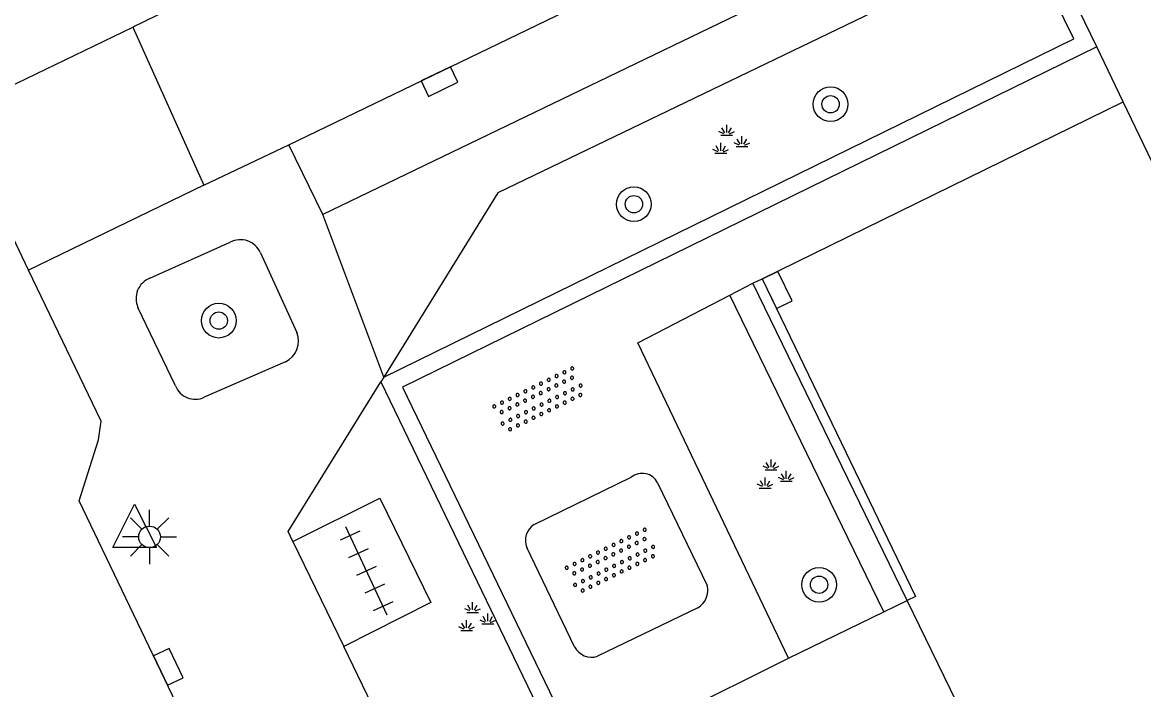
# Model space of a CAD drawing. Extents: x 132998 to 136004, y 396998 to 398512.
# Drawn here: x 134868.98 to 134894.83, y 397032.3 to 397047.68 of the extents above; entities that cross this region are included whole.
import ezdxf

# ---------------------------------------------------------------- set-up
doc = ezdxf.new("R2010")
doc.units = 0
for name, color, linetype in [('gg-afsc-hekwerk', 7, 'Continuous'), ('gg-knt-verharding', 7, 'Continuous'), ('gg-knt-verharding nz', 7, 'Continuous'), ('gt-grn-groengrens', 7, 'Continuous'), ('gt-grn-weggrens', 7, 'Continuous'), ('gt-symb-boom', 7, 'Continuous'), ('gt-symb-groenvak', 7, 'Continuous'), ('gt-symb-kolk', 7, 'Continuous'), ('gt-symb-lichtmast', 7, 'Continuous'), ('gt-symb-overige verharding', 7, 'Continuous'), ('gt-symb-tegel verharding', 7, 'Continuous'), ('gt-symb-waterafsluiter', 7, 'Continuous')]:
    doc.layers.add(name, color=color, linetype=linetype)

# ---------------------------------------------------------------- blocks, each defined once
blk = doc.blocks.new('gt0-BOOM')
at = {"layer": 'gt-symb-boom'}
for radius in [0.4, 0.2]:
    blk.add_circle((0, 0), radius, dxfattribs=at)
blk = doc.blocks.new('gt0-GRVAK')
at = {"layer": 'gt-symb-groenvak'}
for p, q in [((-0.091, 0.211), (-0.156, 0.322)), ((-0.047, 0.214), (-0.047, 0.393)), ((-0.004, 0.211), (0.061, 0.322)), ((-0.11, 0.189), (-0.228, 0.24)), ((-0.182, 0.153), (0.088, 0.153)), ((0.015, 0.189), (0.133, 0.24)), ((0.262, -0.052), (0.197, 0.059)), ((0.305, -0.049), (0.305, 0.13)), ((0.349, -0.052), (0.414, 0.059)), ((-0.245, -0.228), (-0.363, -0.177)), ((-0.226, -0.206), (-0.291, -0.095)), ((-0.183, -0.203), (-0.183, -0.024)), ((-0.139, -0.206), (-0.074, -0.095)), ((-0.12, -0.228), (-0.002, -0.177)), ((0.243, -0.074), (0.125, -0.023)), ((0.17, -0.11), (0.441, -0.11)), ((0.368, -0.074), (0.486, -0.023)), ((-0.318, -0.264), (-0.047, -0.264))]:
    blk.add_line(p, q, dxfattribs=at)
blk = doc.blocks.new('gt0-KOLK')
at = {"layer": 'gt-symb-kolk'}
blk.add_lwpolyline([(0, 0), (0.375, 0), (0.375, 0.4), (-0.375, 0.4), (-0.375, 0), (0, 0)], dxfattribs=at)
blk = doc.blocks.new('gt0-OVH')
at = {"layer": 'gt-symb-overige verharding'}
for points in [[(-0.972, 0.298), (-0.967, 0.308), (-0.965, 0.319), (-0.966, 0.33), (-0.971, 0.34), (-0.978, 0.348), (-0.988, 0.353), (-0.999, 0.355), (-1.01, 0.354), (-1.02, 0.349), (-1.028, 0.342), (-1.033, 0.332), (-1.035, 0.321), (-1.034, 0.31), (-1.029, 0.3), (-1.022, 0.292), (-1.012, 0.287), (-1.001, 0.285), (-0.99, 0.286), (-0.98, 0.291)], [(-0.772, 0.298), (-0.767, 0.308), (-0.765, 0.319), (-0.766, 0.33), (-0.771, 0.34), (-0.778, 0.348), (-0.788, 0.353), (-0.799, 0.355), (-0.81, 0.354), (-0.82, 0.349), (-0.828, 0.342), (-0.833, 0.332), (-0.835, 0.321), (-0.834, 0.31), (-0.829, 0.3), (-0.822, 0.292), (-0.812, 0.287), (-0.801, 0.285), (-0.79, 0.286), (-0.78, 0.291)], [(-0.572, 0.298), (-0.567, 0.308), (-0.565, 0.319), (-0.566, 0.33), (-0.571, 0.34), (-0.578, 0.348), (-0.588, 0.353), (-0.599, 0.355), (-0.61, 0.354), (-0.62, 0.349), (-0.628, 0.342), (-0.633, 0.332), (-0.635, 0.321), (-0.634, 0.31), (-0.629, 0.3), (-0.622, 0.292), (-0.612, 0.287), (-0.601, 0.285), (-0.59, 0.286), (-0.58, 0.291)], [(-0.372, 0.298), (-0.367, 0.308), (-0.365, 0.319), (-0.366, 0.33), (-0.371, 0.34), (-0.378, 0.348), (-0.388, 0.353), (-0.399, 0.355), (-0.41, 0.354), (-0.42, 0.349), (-0.428, 0.342), (-0.433, 0.332), (-0.435, 0.321), (-0.434, 0.31), (-0.429, 0.3), (-0.422, 0.292), (-0.412, 0.287), (-0.401, 0.285), (-0.39, 0.286), (-0.38, 0.291)], [(-0.172, 0.298), (-0.167, 0.308), (-0.165, 0.319), (-0.166, 0.33), (-0.171, 0.34), (-0.178, 0.348), (-0.188, 0.353), (-0.199, 0.355), (-0.21, 0.354), (-0.22, 0.349), (-0.228, 0.342), (-0.233, 0.332), (-0.235, 0.321), (-0.234, 0.31), (-0.229, 0.3), (-0.222, 0.292), (-0.212, 0.287), (-0.201, 0.285), (-0.19, 0.286), (-0.18, 0.291)], [(0.028, 0.298), (0.033, 0.308), (0.035, 0.319), (0.034, 0.33), (0.029, 0.34), (0.022, 0.348), (0.012, 0.353), (0.001, 0.355), (-0.01, 0.354), (-0.02, 0.349), (-0.028, 0.342), (-0.033, 0.332), (-0.035, 0.321), (-0.034, 0.31), (-0.029, 0.3), (-0.022, 0.292), (-0.012, 0.287), (-0.001, 0.285), (0.01, 0.286), (0.02, 0.291)], [(0.228, 0.298), (0.233, 0.308), (0.235, 0.319), (0.234, 0.33), (0.229, 0.34), (0.222, 0.348), (0.212, 0.353), (0.201, 0.355), (0.19, 0.354), (0.18, 0.349), (0.172, 0.342), (0.167, 0.332), (0.165, 0.321), (0.166, 0.31), (0.171, 0.3), (0.178, 0.292), (0.188, 0.287), (0.199, 0.285), (0.21, 0.286), (0.22, 0.291)], [(0.428, 0.298), (0.433, 0.308), (0.435, 0.319), (0.434, 0.33), (0.429, 0.34), (0.422, 0.348), (0.412, 0.353), (0.401, 0.355), (0.39, 0.354), (0.38, 0.349), (0.372, 0.342), (0.367, 0.332), (0.365, 0.321), (0.366, 0.31), (0.371, 0.3), (0.378, 0.292), (0.388, 0.287), (0.399, 0.285), (0.41, 0.286), (0.42, 0.291)], [(0.628, 0.298), (0.633, 0.308), (0.635, 0.319), (0.634, 0.33), (0.629, 0.34), (0.622, 0.348), (0.612, 0.353), (0.601, 0.355), (0.59, 0.354), (0.58, 0.349), (0.572, 0.342), (0.567, 0.332), (0.565, 0.321), (0.566, 0.31), (0.571, 0.3), (0.578, 0.292), (0.588, 0.287), (0.599, 0.285), (0.61, 0.286), (0.62, 0.291)], [(0.828, 0.298), (0.833, 0.308), (0.835, 0.319), (0.834, 0.33), (0.829, 0.34), (0.822, 0.348), (0.812, 0.353), (0.801, 0.355), (0.79, 0.354), (0.78, 0.349), (0.772, 0.342), (0.767, 0.332), (0.765, 0.321), (0.766, 0.31), (0.771, 0.3), (0.778, 0.292), (0.788, 0.287), (0.799, 0.285), (0.81, 0.286), (0.82, 0.291)], [(1.028, 0.298), (1.033, 0.308), (1.035, 0.319), (1.034, 0.33), (1.029, 0.34), (1.022, 0.348), (1.012, 0.353), (1.001, 0.355), (0.99, 0.354), (0.98, 0.349), (0.972, 0.342), (0.967, 0.332), (0.965, 0.321), (0.966, 0.31), (0.971, 0.3), (0.978, 0.292), (0.988, 0.287), (0.999, 0.285), (1.01, 0.286), (1.02, 0.291)], [(-0.872, 0.106), (-0.867, 0.116), (-0.865, 0.126), (-0.866, 0.137), (-0.871, 0.147), (-0.878, 0.156), (-0.888, 0.161), (-0.899, 0.163), (-0.91, 0.162), (-0.92, 0.157), (-0.928, 0.15), (-0.933, 0.14), (-0.935, 0.129), (-0.934, 0.118), (-0.929, 0.108), (-0.922, 0.1), (-0.912, 0.095), (-0.901, 0.092), (-0.89, 0.094), (-0.88, 0.098)], [(-0.672, 0.106), (-0.667, 0.116), (-0.665, 0.126), (-0.666, 0.137), (-0.671, 0.147), (-0.678, 0.156), (-0.688, 0.161), (-0.699, 0.163), (-0.71, 0.162), (-0.72, 0.157), (-0.728, 0.15), (-0.733, 0.14), (-0.735, 0.129), (-0.734, 0.118), (-0.729, 0.108), (-0.722, 0.1), (-0.712, 0.095), (-0.701, 0.092), (-0.69, 0.094), (-0.68, 0.098)], [(-0.472, 0.106), (-0.467, 0.116), (-0.465, 0.126), (-0.466, 0.137), (-0.471, 0.147), (-0.478, 0.156), (-0.488, 0.161), (-0.499, 0.163), (-0.51, 0.162), (-0.52, 0.157), (-0.528, 0.15), (-0.533, 0.14), (-0.535, 0.129), (-0.534, 0.118), (-0.529, 0.108), (-0.522, 0.1), (-0.512, 0.095), (-0.501, 0.092), (-0.49, 0.094), (-0.48, 0.098)], [(-0.272, 0.106), (-0.267, 0.116), (-0.265, 0.126), (-0.266, 0.137), (-0.271, 0.147), (-0.278, 0.156), (-0.288, 0.161), (-0.299, 0.163), (-0.31, 0.162), (-0.32, 0.157), (-0.328, 0.15), (-0.333, 0.14), (-0.335, 0.129), (-0.334, 0.118), (-0.329, 0.108), (-0.322, 0.1), (-0.312, 0.095), (-0.301, 0.092), (-0.29, 0.094), (-0.28, 0.098)], [(-0.072, 0.106), (-0.067, 0.116), (-0.065, 0.126), (-0.066, 0.137), (-0.071, 0.147), (-0.078, 0.156), (-0.088, 0.161), (-0.099, 0.163), (-0.11, 0.162), (-0.12, 0.157), (-0.128, 0.15), (-0.133, 0.14), (-0.135, 0.129), (-0.134, 0.118), (-0.129, 0.108), (-0.122, 0.1), (-0.112, 0.095), (-0.101, 0.092), (-0.09, 0.094), (-0.08, 0.098)], [(0.128, 0.106), (0.133, 0.116), (0.135, 0.126), (0.134, 0.137), (0.129, 0.147), (0.122, 0.156), (0.112, 0.161), (0.101, 0.163), (0.09, 0.162), (0.08, 0.157), (0.072, 0.15), (0.067, 0.14), (0.065, 0.129), (0.066, 0.118), (0.071, 0.108), (0.078, 0.1), (0.088, 0.095), (0.099, 0.092), (0.11, 0.094), (0.12, 0.098)], [(0.328, 0.106), (0.333, 0.116), (0.335, 0.126), (0.334, 0.137), (0.329, 0.147), (0.322, 0.156), (0.312, 0.161), (0.301, 0.163), (0.29, 0.162), (0.28, 0.157), (0.272, 0.15), (0.267, 0.14), (0.265, 0.129), (0.266, 0.118), (0.271, 0.108), (0.278, 0.1), (0.288, 0.095), (0.299, 0.092), (0.31, 0.094), (0.32, 0.098)], [(0.528, 0.106), (0.533, 0.116), (0.535, 0.126), (0.534, 0.137), (0.529, 0.147), (0.522, 0.156), (0.512, 0.161), (0.501, 0.163), (0.49, 0.162), (0.48, 0.157), (0.472, 0.15), (0.467, 0.14), (0.465, 0.129), (0.466, 0.118), (0.471, 0.108), (0.478, 0.1), (0.488, 0.095), (0.499, 0.092), (0.51, 0.094), (0.52, 0.098)], [(0.728, 0.106), (0.733, 0.116), (0.735, 0.126), (0.734, 0.137), (0.729, 0.147), (0.722, 0.156), (0.712, 0.161), (0.701, 0.163), (0.69, 0.162), (0.68, 0.157), (0.672, 0.15), (0.667, 0.14), (0.665, 0.129), (0.666, 0.118), (0.671, 0.108), (0.678, 0.1), (0.688, 0.095), (0.699, 0.092), (0.71, 0.094), (0.72, 0.098)], [(0.928, 0.106), (0.933, 0.116), (0.935, 0.126), (0.934, 0.137), (0.929, 0.147), (0.922, 0.156), (0.912, 0.161), (0.901, 0.163), (0.89, 0.162), (0.88, 0.157), (0.872, 0.15), (0.867, 0.14), (0.865, 0.129), (0.866, 0.118), (0.871, 0.108), (0.878, 0.1), (0.888, 0.095), (0.899, 0.092), (0.91, 0.094), (0.92, 0.098)], [(-0.972, -0.142), (-0.967, -0.132), (-0.965, -0.121), (-0.966, -0.11), (-0.971, -0.1), (-0.978, -0.092), (-0.988, -0.087), (-0.999, -0.085), (-1.01, -0.086), (-1.02, -0.091), (-1.028, -0.098), (-1.033, -0.108), (-1.035, -0.119), (-1.034, -0.13), (-1.029, -0.14), (-1.022, -0.148), (-1.012, -0.153), (-1.001, -0.155), (-0.99, -0.154), (-0.98, -0.149)], [(-0.772, -0.142), (-0.767, -0.132), (-0.765, -0.121), (-0.766, -0.11), (-0.771, -0.1), (-0.778, -0.092), (-0.788, -0.087), (-0.799, -0.085), (-0.81, -0.086), (-0.82, -0.091), (-0.828, -0.098), (-0.833, -0.108), (-0.835, -0.119), (-0.834, -0.13), (-0.829, -0.14), (-0.822, -0.148), (-0.812, -0.153), (-0.801, -0.155), (-0.79, -0.154), (-0.78, -0.149)], [(-0.572, -0.142), (-0.567, -0.132), (-0.565, -0.121), (-0.566, -0.11), (-0.571, -0.1), (-0.578, -0.092), (-0.588, -0.087), (-0.599, -0.085), (-0.61, -0.086), (-0.62, -0.091), (-0.628, -0.098), (-0.633, -0.108), (-0.635, -0.119), (-0.634, -0.13), (-0.629, -0.14), (-0.622, -0.148), (-0.612, -0.153), (-0.601, -0.155), (-0.59, -0.154), (-0.58, -0.149)], [(-0.372, -0.142), (-0.367, -0.132), (-0.365, -0.121), (-0.366, -0.11), (-0.371, -0.1), (-0.378, -0.092), (-0.388, -0.087), (-0.399, -0.085), (-0.41, -0.086), (-0.42, -0.091), (-0.428, -0.098), (-0.433, -0.108), (-0.435, -0.119), (-0.434, -0.13), (-0.429, -0.14), (-0.422, -0.148), (-0.412, -0.153), (-0.401, -0.155), (-0.39, -0.154), (-0.38, -0.149)], [(-0.172, -0.142), (-0.167, -0.132), (-0.165, -0.121), (-0.166, -0.11), (-0.171, -0.1), (-0.178, -0.092), (-0.188, -0.087), (-0.199, -0.085), (-0.21, -0.086), (-0.22, -0.091), (-0.228, -0.098), (-0.233, -0.108), (-0.235, -0.119), (-0.234, -0.13), (-0.229, -0.14), (-0.222, -0.148), (-0.212, -0.153), (-0.201, -0.155), (-0.19, -0.154), (-0.18, -0.149)], [(0.028, -0.142), (0.033, -0.132), (0.035, -0.121), (0.034, -0.11), (0.029, -0.1), (0.022, -0.092), (0.012, -0.087), (0.001, -0.085), (-0.01, -0.086), (-0.02, -0.091), (-0.028, -0.098), (-0.033, -0.108), (-0.035, -0.119), (-0.034, -0.13), (-0.029, -0.14), (-0.022, -0.148), (-0.012, -0.153), (-0.001, -0.155), (0.01, -0.154), (0.02, -0.149)], [(0.228, -0.142), (0.233, -0.132), (0.235, -0.121), (0.234, -0.11), (0.229, -0.1), (0.222, -0.092), (0.212, -0.087), (0.201, -0.085), (0.19, -0.086), (0.18, -0.091), (0.172, -0.098), (0.167, -0.108), (0.165, -0.119), (0.166, -0.13), (0.171, -0.14), (0.178, -0.148), (0.188, -0.153), (0.199, -0.155), (0.21, -0.154), (0.22, -0.149)], [(0.428, -0.142), (0.433, -0.132), (0.435, -0.121), (0.434, -0.11), (0.429, -0.1), (0.422, -0.092), (0.412, -0.087), (0.401, -0.085), (0.39, -0.086), (0.38, -0.091), (0.372, -0.098), (0.367, -0.108), (0.365, -0.119), (0.366, -0.13), (0.371, -0.14), (0.378, -0.148), (0.388, -0.153), (0.399, -0.155), (0.41, -0.154), (0.42, -0.149)], [(0.628, -0.142), (0.633, -0.132), (0.635, -0.121), (0.634, -0.11), (0.629, -0.1), (0.622, -0.092), (0.612, -0.087), (0.601, -0.085), (0.59, -0.086), (0.58, -0.091), (0.572, -0.098), (0.567, -0.108), (0.565, -0.119), (0.566, -0.13), (0.571, -0.14), (0.578, -0.148), (0.588, -0.153), (0.599, -0.155), (0.61, -0.154), (0.62, -0.149)], [(0.828, -0.142), (0.833, -0.132), (0.835, -0.121), (0.834, -0.11), (0.829, -0.1), (0.822, -0.092), (0.812, -0.087), (0.801, -0.085), (0.79, -0.086), (0.78, -0.091), (0.772, -0.098), (0.767, -0.108), (0.765, -0.119), (0.766, -0.13), (0.771, -0.14), (0.778, -0.148), (0.788, -0.153), (0.799, -0.155), (0.81, -0.154), (0.82, -0.149)], [(1.028, -0.142), (1.033, -0.132), (1.035, -0.121), (1.034, -0.11), (1.029, -0.1), (1.022, -0.092), (1.012, -0.087), (1.001, -0.085), (0.99, -0.086), (0.98, -0.091), (0.972, -0.098), (0.967, -0.108), (0.965, -0.119), (0.966, -0.13), (0.971, -0.14), (0.978, -0.148), (0.988, -0.153), (0.999, -0.155), (1.01, -0.154), (1.02, -0.149)], [(-0.872, -0.334), (-0.867, -0.324), (-0.865, -0.314), (-0.866, -0.303), (-0.871, -0.293), (-0.878, -0.284), (-0.888, -0.279), (-0.899, -0.277), (-0.91, -0.278), (-0.92, -0.283), (-0.928, -0.29), (-0.933, -0.3), (-0.935, -0.311), (-0.934, -0.322), (-0.929, -0.332), (-0.922, -0.34), (-0.912, -0.345), (-0.901, -0.348), (-0.89, -0.346), (-0.88, -0.342)], [(-0.672, -0.334), (-0.667, -0.324), (-0.665, -0.314), (-0.666, -0.303), (-0.671, -0.293), (-0.678, -0.284), (-0.688, -0.279), (-0.699, -0.277), (-0.71, -0.278), (-0.72, -0.283), (-0.728, -0.29), (-0.733, -0.3), (-0.735, -0.311), (-0.734, -0.322), (-0.729, -0.332), (-0.722, -0.34), (-0.712, -0.345), (-0.701, -0.348), (-0.69, -0.346), (-0.68, -0.342)], [(-0.472, -0.334), (-0.467, -0.324), (-0.465, -0.314), (-0.466, -0.303), (-0.471, -0.293), (-0.478, -0.284), (-0.488, -0.279), (-0.499, -0.277), (-0.51, -0.278), (-0.52, -0.283), (-0.528, -0.29), (-0.533, -0.3), (-0.535, -0.311), (-0.534, -0.322), (-0.529, -0.332), (-0.522, -0.34), (-0.512, -0.345), (-0.501, -0.348), (-0.49, -0.346), (-0.48, -0.342)], [(-0.272, -0.334), (-0.267, -0.324), (-0.265, -0.314), (-0.266, -0.303), (-0.271, -0.293), (-0.278, -0.284), (-0.288, -0.279), (-0.299, -0.277), (-0.31, -0.278), (-0.32, -0.283), (-0.328, -0.29), (-0.333, -0.3), (-0.335, -0.311), (-0.334, -0.322), (-0.329, -0.332), (-0.322, -0.34), (-0.312, -0.345), (-0.301, -0.348), (-0.29, -0.346), (-0.28, -0.342)], [(-0.072, -0.334), (-0.067, -0.324), (-0.065, -0.314), (-0.066, -0.303), (-0.071, -0.293), (-0.078, -0.284), (-0.088, -0.279), (-0.099, -0.277), (-0.11, -0.278), (-0.12, -0.283), (-0.128, -0.29), (-0.133, -0.3), (-0.135, -0.311), (-0.134, -0.322), (-0.129, -0.332), (-0.122, -0.34), (-0.112, -0.345), (-0.101, -0.348), (-0.09, -0.346), (-0.08, -0.342)], [(0.128, -0.334), (0.133, -0.324), (0.135, -0.314), (0.134, -0.303), (0.129, -0.293), (0.122, -0.284), (0.112, -0.279), (0.101, -0.277), (0.09, -0.278), (0.08, -0.283), (0.072, -0.29), (0.067, -0.3), (0.065, -0.311), (0.066, -0.322), (0.071, -0.332), (0.078, -0.34), (0.088, -0.345), (0.099, -0.348), (0.11, -0.346), (0.12, -0.342)], [(0.328, -0.334), (0.333, -0.324), (0.335, -0.314), (0.334, -0.303), (0.329, -0.293), (0.322, -0.284), (0.312, -0.279), (0.301, -0.277), (0.29, -0.278), (0.28, -0.283), (0.272, -0.29), (0.267, -0.3), (0.265, -0.311), (0.266, -0.322), (0.271, -0.332), (0.278, -0.34), (0.288, -0.345), (0.299, -0.348), (0.31, -0.346), (0.32, -0.342)], [(0.528, -0.334), (0.533, -0.324), (0.535, -0.314), (0.534, -0.303), (0.529, -0.293), (0.522, -0.284), (0.512, -0.279), (0.501, -0.277), (0.49, -0.278), (0.48, -0.283), (0.472, -0.29), (0.467, -0.3), (0.465, -0.311), (0.466, -0.322), (0.471, -0.332), (0.478, -0.34), (0.488, -0.345), (0.499, -0.348), (0.51, -0.346), (0.52, -0.342)], [(0.728, -0.334), (0.733, -0.324), (0.735, -0.314), (0.734, -0.303), (0.729, -0.293), (0.722, -0.284), (0.712, -0.279), (0.701, -0.277), (0.69, -0.278), (0.68, -0.283), (0.672, -0.29), (0.667, -0.3), (0.665, -0.311), (0.666, -0.322), (0.671, -0.332), (0.678, -0.34), (0.688, -0.345), (0.699, -0.348), (0.71, -0.346), (0.72, -0.342)], [(0.928, -0.334), (0.933, -0.324), (0.935, -0.314), (0.934, -0.303), (0.929, -0.293), (0.922, -0.284), (0.912, -0.279), (0.901, -0.277), (0.89, -0.278), (0.88, -0.283), (0.872, -0.29), (0.867, -0.3), (0.865, -0.311), (0.866, -0.322), (0.871, -0.332), (0.878, -0.34), (0.888, -0.345), (0.899, -0.348), (0.91, -0.346), (0.92, -0.342)]]:
    blk.add_lwpolyline(points, close=True, dxfattribs=at)
blk = doc.blocks.new('gt0-TEG1')
at = {"layer": 'gt-symb-tegel verharding'}
for p, q in [((-1.125, 0), (1.125, 0)), ((-0.9, -0.25), (-0.9, 0.25)), ((-0.45, -0.25), (-0.45, 0.25)), ((0, -0.25), (0, 0.25)), ((0.45, -0.25), (0.45, 0.25)), ((0.9, -0.25), (0.9, 0.25))]:
    blk.add_line(p, q, dxfattribs=at)
blk = doc.blocks.new('gt0-LMAST')
at = {"layer": 'gt-symb-lichtmast'}
for p, q in [((-0.005, 0.246), (-0.005, 0.621)), ((-0.182, 0.173), (-0.447, 0.438)), ((0.172, 0.173), (0.437, 0.438)), ((-0.255, -0.004), (-0.63, -0.004)), ((-0.182, -0.181), (-0.447, -0.446)), ((-0.005, -0.254), (-0.005, -0.629)), ((0.437, -0.446), (0.172, -0.181)), ((0.245, -0.004), (0.62, -0.004))]:
    blk.add_line(p, q, dxfattribs=at)
blk.add_circle((-0.005, -0.004), 0.25, dxfattribs=at)
blk = doc.blocks.new('gt0-WAFSL')
at = {"layer": 'gt-symb-waterafsluiter'}
for p, q in [((-0.5, -0.333), (0, 0.667)), ((0, 0.667), (0.5, -0.333)), ((0.5, -0.333), (-0.5, -0.333))]:
    blk.add_line(p, q, dxfattribs=at)

msp = doc.modelspace()

# ---------------------------------------------------------------- linework, layer by layer
at = {"layer": 'gg-afsc-hekwerk'}
for p, q in [((134886.032, 397041.772), (134894.357, 397045.848)), ((134897.745, 397038.773), (134894.357, 397045.848)), ((134885.817, 397041.667), (134886.032, 397041.772)), ((134889.378, 397034.359), (134885.817, 397041.667))]:
    msp.add_line(p, q, dxfattribs=at)
at = {"layer": 'gg-knt-verharding'}
for p, q in [((134876.001, 397049.748), (134871.526, 397047.571)), ((134893.75, 397047.112), (134892.45, 397049.779)), ((134871.526, 397047.571), (134873.162, 397043.929)), ((134894.357, 397045.848), (134893.75, 397047.112)), ((134869.121, 397041.97), (134867.393, 397045.573)), ((134873.162, 397043.929), (134875.119, 397044.86)), ((134875.905, 397043.249), (134875.119, 397044.86)), ((134871.914, 397041.783), (134873.771, 397042.613)), ((134874.467, 397042.371), (134875.304, 397040.533)), ((134885.284, 397041.39), (134885.817, 397041.667)), ((134872.509, 397039.303), (134871.641, 397041.111)), ((134875.041, 397039.857), (134873.168, 397039.038)), ((134877.307, 397039.504), (134877.239, 397039.395)), ((134880.776, 397036.104), (134883.015, 397037.197)), ((134883.623, 397037.068), (134884.767, 397034.705)), ((134881.708, 397033.291), (134880.609, 397035.575)), ((134888.838, 397034.096), (134889.378, 397034.359)), ((134884.547, 397034.188), (134882.24, 397033.072)), ((134886.642, 397033.024), (134888.838, 397034.096)), ((134878.285, 397029.387), (134876.39, 397033.294)), ((134881.895, 397030.672), (134886.642, 397033.024))]:
    msp.add_line(p, q, dxfattribs=at)
for points in [[(134891.006, 397052.523), (134891.82, 397050.925), (134875.905, 397043.249)], [(134892.09, 397049.606), (134879.94, 397043.752), (134877.307, 397039.504)], [(134893.75, 397047.112), (134877.743, 397039.272), (134881.895, 397030.672)], [(134878.719, 397019.075), (134870.29, 397036.65), (134870.73, 397038.06), (134870.79, 397038.49), (134869.121, 397041.97)], [(134886.032, 397041.772), (134889.564, 397034.45), (134889.378, 397034.359)], [(134886.642, 397033.024), (134883.169, 397040.293), (134885.284, 397041.39)], [(134875.215, 397035.715), (134875.102, 397035.948), (134877.239, 397039.395)], [(134875.215, 397035.715), (134877.219, 397036.713), (134878.396, 397034.309), (134876.39, 397033.294)]]:
    msp.add_lwpolyline(points, dxfattribs=at)
for centre, radius, start, end in [((134874.005, 397042.165), 0.506, 24.0433, 117.6115), ((134872.099, 397041.316), 0.502, 111.6193, 204.1618), ((134874.82, 397040.332), 0.524, 294.9656, 22.517), ((134872.961, 397039.476), 0.484, 200.9461, 295.2414), ((134883.267, 397036.887), 0.399, 26.9218, 129.1204), ((134881.003, 397035.742), 0.428, 122.0404, 202.9188), ((134884.313, 397034.593), 0.468, 300.0151, 13.8823), ((134882.098, 397033.482), 0.434, 206.1466, 289.1039)]:
    msp.add_arc(centre, radius, start, end, dxfattribs=at)
at = {"layer": 'gg-knt-verharding nz'}
for p, q in [((134875.119, 397044.86), (134891.006, 397052.523)), ((134875.215, 397035.715), (134876.39, 397033.294))]:
    msp.add_line(p, q, dxfattribs=at)
at = {"layer": 'gt-grn-groengrens'}
msp.add_line((134888.838, 397034.096), (134885.284, 397041.39), dxfattribs=at)
for points in [[(134877.307, 397039.504), (134893.216, 397047.296), (134892.09, 397049.606)], [(134877.239, 397039.395), (134881.36, 397030.859), (134878.285, 397029.387)]]:
    msp.add_lwpolyline(points, dxfattribs=at)
at = {"layer": 'gt-grn-weggrens'}
for p, q in [((134867.393, 397045.573), (134871.526, 397047.571)), ((134873.162, 397043.929), (134869.121, 397041.97)), ((134877.307, 397039.504), (134875.905, 397043.249)), ((134890.763, 397031.517), (134889.378, 397034.359))]:
    msp.add_line(p, q, dxfattribs=at)

# ---------------------------------------------------------------- block references
at = {"layer": 'gt-symb-boom'}
for p in [(134887.61, 397045.792), (134883.076, 397043.489), (134873.506, 397040.805), (134887.346, 397034.719)]:
    msp.add_blockref('gt0-BOOM', p, dxfattribs=at)
at = {"layer": 'gt-symb-groenvak'}
for p in [(134885.262, 397044.925), (134886.284, 397037.212), (134879.403, 397033.926)]:
    msp.add_blockref('gt0-GRVAK', p, dxfattribs=at)
at = {"layer": 'gt-symb-kolk'}
for p, rotation in [((134878.509, 397046.496), -154.40857585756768), ((134886.199, 397041.425), -64.23618568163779), ((134872.16, 397032.74), -64.33212483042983)]:
    msp.add_blockref('gt0-KOLK', p, dxfattribs=dict(at, rotation=rotation))
at = {"layer": 'gt-symb-lichtmast'}
msp.add_blockref('gt0-LMAST', (134871.914, 397035.824), dxfattribs=at)
at = {"layer": 'gt-symb-overige verharding', "rotation": 25.97571465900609}
for p in [(134880.894, 397038.978), (134882.567, 397035.261)]:
    msp.add_blockref('gt0-OVH', p, dxfattribs=at)
at = {"layer": 'gt-symb-tegel verharding', "rotation": 115.07917899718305}
msp.add_blockref('gt0-TEG1', (134876.91, 397035.036), dxfattribs=at)
at = {"layer": 'gt-symb-waterafsluiter'}
msp.add_blockref('gt0-WAFSL', (134871.566, 397035.911), dxfattribs=at)

doc.saveas('drawing.dxf')
